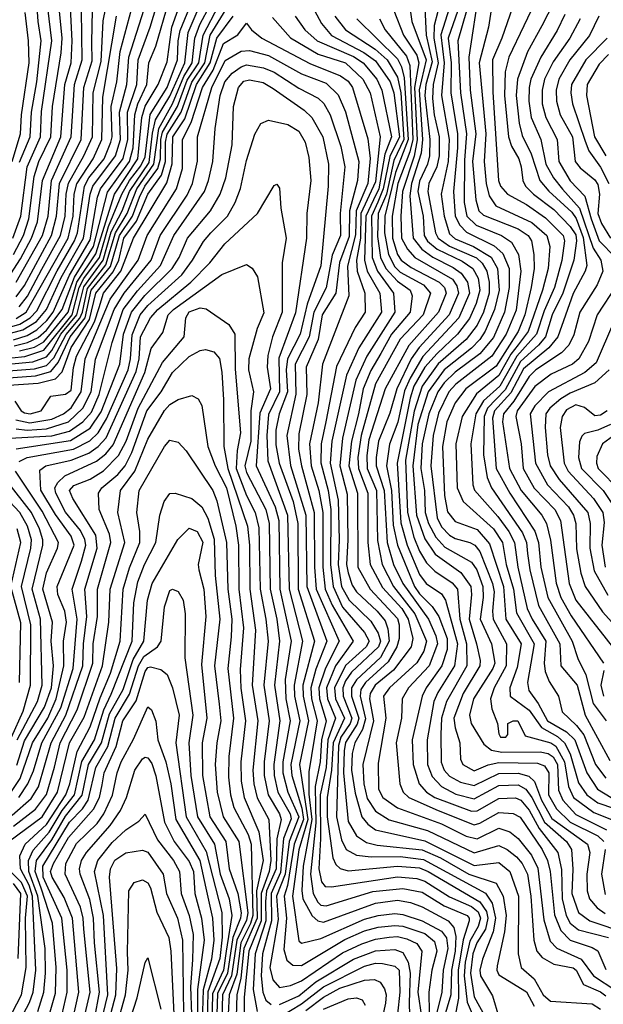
# Model space of a CAD drawing. Extents: x 501367 to 657802, y 482273 to 547541.
# Tile 551 of 656: x 589238 to 591365, y 530301 to 533892. Entities that reach past the tile are written whole.
import ezdxf

# ---------------------------------------------------------------- set-up
doc = ezdxf.new("R2010")
doc.units = 0

msp = doc.modelspace()

# ---------------------------------------------------------------- linework, layer by layer
at = {"layer": '0CON20XD'}
for points in [[(589217.6, 532702.4), (589265.4, 532714.6), (589305, 532732.8), (589335, 532759.2), (589392.6, 532835), (589436.8, 532953.2), (589506.5, 533065), (589557.3, 533262.7), (589638.1, 533375), (589650.7, 533425), (589657.4, 533545), (589668.5, 533585), (589701.1, 533655), (589708.7, 533735), (589733.9, 533795), (589876.2, 534285)], [(589145, 532733.2), (589249.5, 532760.5), (589298.7, 532791.3), (589335.7, 532835), (589388.5, 532951.5), (589470.7, 533095), (589494.2, 533255), (589504.6, 533285), (589586.3, 533395), (589604.6, 533455), (589601.2, 533555), (589628.7, 533655), (589635.1, 533755), (589794.7, 534255)], [(589215, 532724.4), (589265, 532740.4), (589299.8, 532760.2), (589336.6, 532795), (589359.7, 532825), (589419.5, 532960.5), (589495, 533088.9), (589521.6, 533245), (589531.7, 533275), (589615.1, 533385.1), (589631.5, 533455), (589631, 533555), (589664.7, 533655), (589669.5, 533745), (589713.5, 533865), (589831.3, 534255)], [(589065, 532623.2), (589285.8, 532644.2), (589335, 532662.1), (589354.8, 532685.2), (589388.1, 532745), (589446.1, 532815), (589471.9, 532918.1), (589542.4, 533015), (589571.4, 533118.6), (589610.6, 533195), (589638, 533265), (589709.4, 533370.6), (589721.5, 533478.5), (589733.3, 533526.7), (589785, 533612.5), (589840.1, 533735), (589852, 533845), (589928.4, 534025)], [(589065, 532644.5), (589255.9, 532664.1), (589325, 532686.1), (589428.4, 532815), (589454.5, 532915), (589471.6, 532948.4), (589528.5, 533025), (589561.8, 533138.2), (589609.9, 533255), (589637.6, 533305), (589678.7, 533358.7), (589695, 533391.8), (589713.6, 533546.4), (589775, 533645.1), (589813.4, 533745), (589815.2, 533815), (589822.9, 533852.9), (589893.5, 534025)], [(589236.4, 532683.6), (589292.1, 532697.9), (589325, 532716.8), (589414, 532825), (589446.3, 532935), (589515, 533038), (589583.4, 533255), (589668.7, 533385), (589683.4, 533535), (589695, 533576.2), (589742, 533655), (589775, 533738.2), (589791.9, 533865), (589849.6, 534025)], [(590789.4, 534025), (590748.7, 533871.3), (590747.4, 533825), (590763.2, 533735), (590745.2, 533655), (590743.1, 533605), (590748.9, 533545), (590766.9, 533465), (590766.9, 533395), (590758.4, 533355), (590729.9, 533295), (590726, 533265), (590754.2, 533115), (590763.7, 533095), (590805, 533066), (590903.5, 533023.5), (590924.1, 533004.1), (590940.9, 532975), (590949.1, 532935), (590948.8, 532895), (590928.3, 532825), (590905, 532778.1), (590865.1, 532724.9), (590763.7, 532636.3), (590704.6, 532555.4), (590675.6, 532464.4), (590644.3, 532285.7), (590652, 532095), (590674.9, 532004.9), (590695, 531953.5), (590720.7, 531910.7), (590750.9, 531880.9), (590815, 531838.6), (590833.8, 531815), (590842.5, 531705), (590866.5, 531615), (590867.9, 531535), (590793.3, 531405), (590776.1, 531345), (590773.5, 531285), (590773.8, 531183.8), (590785.5, 531155), (590805, 531132.7), (590845, 531111), (590895, 531098.3), (590985, 531143), (591055, 531143.6), (591093.4, 531133.4), (591115, 531113.4), (591140.4, 531045), (591178.4, 530978.4), (591307.5, 530885), (591316.2, 530855), (591306, 530775), (591306.1, 530715), (591315.5, 530685.5), (591343.1, 530653.1), (591371.7, 530631.7)], [(591064.8, 534025), (590995.7, 533825), (590961.3, 533745), (590962.8, 533627.2), (590983.7, 533305), (590991, 533285), (591015.8, 533255), (591085, 533218.4), (591155, 533169.3), (591219.1, 533105), (591224.6, 533085), (591214, 533014), (591187.7, 532915), (591149.4, 532830.6), (591122, 532745), (591050.3, 532665), (590987.8, 532555), (590928.6, 532501.4), (590901.2, 532455), (590882.2, 532345), (590890, 532195), (590896, 532176), (590980.4, 532080.4), (591021.2, 532025), (591041.6, 531985), (591053.7, 531895), (591088.2, 531745), (591105.6, 531705), (591156.2, 531625), (591149.7, 531545), (591153, 531515), (591167.6, 531477.6), (591202, 531425), (591215, 531368.1), (591268, 531318), (591294.1, 531284.1), (591337.2, 531175), (591375, 531125.2)], [(590912.7, 534005), (590874.9, 533754.9), (590880.5, 533635), (590900.9, 533475), (590889.1, 533375), (590900.6, 533235), (590911.2, 533195), (590928.4, 533178.4), (591055, 533128.6), (591091.3, 533105), (591103.5, 533085), (591112.6, 533035), (591113.3, 532985), (591102.7, 532915), (591079.5, 532815), (591054.8, 532754.8), (590975, 532628.5), (590864.6, 532545), (590825, 532494), (590795.1, 532425), (590778.9, 532335), (590786.6, 532156.6), (590797, 532097), (590825, 532061.6), (590905, 532032.4), (590950.1, 531980.1), (591002.1, 531825), (591010.5, 531705), (591066.6, 531615), (591051.1, 531528.9), (591024.3, 531455), (591026, 531425), (591095, 531373.3), (591140, 531310), (591197.9, 531277.9), (591224.1, 531254.1), (591244.6, 531214.6), (591275, 531109.2), (591305.1, 531065), (591345, 531035.1), (591463.8, 530995)], [(590969.9, 534015), (590947.3, 533865), (590912.8, 533735), (590936.9, 533475), (590930.7, 533375), (590938.7, 533295), (590949.8, 533249.8), (590973.6, 533213.6), (591105, 533152.1), (591159.2, 533105), (591170, 533065), (591164.2, 532985), (591143.2, 532905), (591091.6, 532755), (591055, 532705.9), (591028.3, 532671.7), (590985, 532594.7), (590903.1, 532526.9), (590850.8, 532445), (590827.3, 532345), (590832.1, 532185), (590855.1, 532135.1), (590965, 532034.5), (590998.1, 531985), (591011.9, 531905), (591038.6, 531815), (591049.1, 531729.1), (591113.3, 531615), (591088.8, 531475), (591093.7, 531445), (591127.9, 531397.9), (591161.9, 531335), (591231, 531295), (591261.7, 531265), (591305.3, 531145), (591344.8, 531085), (591394.7, 531055)], [(591130.9, 533985), (591020.9, 533755), (591007.9, 533702.1), (591005.7, 533615), (591019.9, 533465), (591031.2, 533431.2), (591057.3, 533385), (591065.4, 533355), (591071.5, 533305), (591082.1, 533285), (591111.3, 533255), (591185, 533199.1), (591245, 533138.2), (591265, 533107.3), (591268.3, 533085), (591258.3, 533015), (591217.9, 532895), (591178.7, 532815), (591154.2, 532735.8), (591129.6, 532705), (591063.5, 532645), (591007.9, 532542.1), (590943.7, 532475), (590930.8, 532445), (590928.6, 532305), (590941.8, 532221.8), (590957.7, 532185), (591070.7, 532020.7), (591085.1, 531985.1), (591089.4, 531945), (591097, 531885), (591129.7, 531755), (591206.7, 531615), (591211, 531535), (591270.1, 531465), (591299.5, 531355), (591389.7, 531189.7)], [(589237.3, 533372.7), (589275.6, 533465), (589280.2, 533555), (589300.1, 533665), (589315.7, 533815), (589305.1, 533885), (589299.6, 533955)], [(591185, 533954.6), (591141.1, 533868.9), (591089.6, 533775), (591052.7, 533675), (591047.9, 533615), (591058.1, 533515), (591069.6, 533469.6), (591102.2, 533402.2), (591134.6, 533305), (591166.8, 533266.8), (591250.2, 533190.2), (591266.6, 533166.6), (591292.5, 533097.5), (591304.9, 532995.1), (591299.7, 532975), (591255, 532893.2), (591200, 532735), (591166.8, 532695), (591075, 532618.1), (591028.9, 532531.1), (590969.2, 532465), (590961.2, 532438.8), (590975.1, 532255), (591024.5, 532164.5), (591116.1, 532026.1), (591129.4, 531985), (591137.6, 531895), (591163.2, 531785), (591252.4, 531625), (591272.1, 531562.1), (591302.3, 531502.3), (591328.1, 531398.1), (591375.6, 531335)], [(589055, 532549.3), (589304.3, 532565.7), (589368, 532582), (589392.2, 532607.8), (589425, 532696), (589491.6, 532798.4), (589515.4, 532895), (589578.3, 532971.7), (589598.9, 533015), (589617.5, 533095), (589663.5, 533156.5), (589704.3, 533255), (589755, 533325), (589769, 533375), (589768.8, 533445), (589775, 533474.4), (589825.8, 533554.2), (589865, 533664.1), (589912, 533735), (589932.5, 533835), (589990, 533930)], [(589065, 532576), (589295, 532592.7), (589351, 532609), (589378.1, 532641.9), (589422, 532735), (589475.8, 532804.2), (589498.7, 532905), (589568.1, 532991.9), (589600.9, 533105), (589648.4, 533175), (589674.7, 533245), (589694.3, 533285), (589741.3, 533348.7), (589751.2, 533385), (589752.1, 533455), (589758.8, 533481.2), (589812.7, 533575), (589848.7, 533671.3), (589890.3, 533735), (589906, 533835), (589964.1, 533945)], [(589085, 532602.4), (589291.5, 532618.5), (589335, 532630.5), (589361.6, 532658.4), (589406.6, 532743.4), (589456.9, 532803.1), (589467, 532825), (589485, 532912), (589551.9, 532998.1), (589586.9, 533115), (589629.7, 533185), (589665.2, 533275), (589727.2, 533365), (589744.6, 533495.4), (589795, 533585.6), (589835.4, 533684.6), (589866.7, 533735), (589875.6, 533825), (589893.9, 533873.9), (589931.7, 533945)], [(589145, 532755.1), (589238.2, 532781.8), (589276, 532804), (589300.1, 532829.9), (589373.9, 532976.1), (589437.9, 533085), (589448.8, 533115), (589473.7, 533285), (589490.1, 533315), (589545.1, 533385), (589570, 533445), (589574.7, 533465), (589571.4, 533575), (589592.2, 533665), (589604.3, 533775.7), (589646.1, 533933.9)], [(589205.2, 532964.8), (589240.4, 533019.6), (589281.1, 533095), (589302.5, 533155), (589320.1, 533305), (589387.4, 533465), (589402.3, 533655), (589425, 533734.7), (589428.3, 533815), (589422.5, 533935)], [(589210.1, 533375), (589241, 533475), (589243.5, 533545), (589272.1, 533735), (589270.2, 533815), (589257.7, 533917.7)], [(589212.9, 533095), (589241.8, 533175), (589264.7, 533355.3), (589312.8, 533465), (589317.3, 533557.3), (589355.3, 533815), (589340.5, 533935)], [(589214.5, 533035.5), (589250.8, 533105), (589270.6, 533165), (589290.4, 533319.6), (589307.9, 533375), (589350.5, 533465), (589357.5, 533575), (589388.8, 533771.2), (589391.8, 533825), (589382, 533935)], [(589225, 532934.6), (589320.3, 533105), (589341, 533175), (589353.3, 533305), (589425.7, 533465), (589437.3, 533655), (589464.9, 533745.1), (589462.5, 533925)], [(589225, 532880.8), (589255, 532923), (589354.1, 533105), (589372.3, 533175), (589382.7, 533295), (589462.2, 533455), (589471.2, 533645), (589501.4, 533741.4), (589500.6, 533809.4), (589503, 533925)], [(589235.9, 532844.1), (589266, 532884), (589318.4, 532981.6), (589386.8, 533105), (589403.1, 533175), (589406.5, 533255), (589415.6, 533295.6), (589471.5, 533395), (589502.9, 533465), (589504.9, 533625.1), (589535, 533738.9), (589541.9, 533888.1), (589551.4, 533935)], [(590313, 533925), (590337.6, 533877.6), (590374.7, 533834.7), (590492.8, 533772.8), (590535, 533742.4), (590587.8, 533665), (590601.2, 533625), (590622.5, 533465), (590587.2, 533392.8), (590563.4, 533275), (590543.7, 533226.3), (590519.9, 533175), (590523.2, 533025), (590542.1, 532975), (590600.5, 532895), (590605.6, 532825), (590503.4, 532665), (590462.9, 532577.1), (590415.1, 532365.1), (590404.4, 532265), (590431.2, 532161.2), (590434.1, 531995), (590429, 531905), (590434.6, 531874.6), (590449.8, 531829.8), (590465, 531805.5), (590541, 531735), (590570, 531700), (590580.1, 531670.1), (590585.1, 531624.9), (590553.7, 531566.3), (590465.5, 531484.5), (590447.8, 531455), (590447.3, 531425), (590473.9, 531345), (590467.9, 531322.1), (590425, 531255.2), (590420.3, 531225), (590417.9, 531145), (590435, 530967.7), (590465, 530915.7), (590501.6, 530891.6), (590540.7, 530880.7), (590705, 530864.7), (590772.4, 530835), (590875.2, 530775), (590975, 530742.4), (591000.9, 530695), (591011.1, 530625), (591005.6, 530565), (590978.4, 530441.6), (590977, 530425), (590985, 530408.9), (591085, 530346.3), (591113.6, 530293.6)], [(590602, 533925), (590637, 533835), (590685, 533762.3), (590693.3, 533735), (590676.7, 533645), (590686.6, 533453.4), (590676.4, 533393.6), (590632.8, 533265), (590627.2, 533175), (590629.9, 533095), (590651.3, 533055), (590678.4, 533025), (590815.4, 532945), (590831.3, 532921.3), (590836.9, 532895), (590803.8, 532815), (590694.1, 532695.9), (590665.5, 532654.5), (590612.4, 532545), (590587, 532457), (590545.7, 532355), (590537.2, 532295), (590537.6, 532265), (590566.5, 532175), (590577.7, 531985), (590600.8, 531905), (590635.1, 531835), (590728.6, 531705), (590754.9, 531644.9), (590761.3, 531615), (590730.7, 531535), (590654.8, 531455), (590632.4, 531415), (590629.4, 531345), (590610.1, 531255), (590624, 531105), (590635.7, 531075), (590655.8, 531055), (590762.8, 531007.2), (590895, 530955.9), (590915, 530961.2), (590985, 531001), (591036.4, 530996.4), (591062.9, 530982.9), (591142.1, 530865), (591162.3, 530825), (591172.3, 530785), (591187.3, 530627.3), (591210.1, 530570.1), (591245, 530534.6), (591325, 530508.3), (591345.7, 530495.7), (591375, 530428.2)], [(590659.3, 533945), (590667.7, 533885), (590719.2, 533745), (590693.7, 533636.3), (590705.8, 533455), (590701.7, 533405), (590666, 533295), (590660, 533250), (590672.7, 533095), (590703.2, 533055), (590744.3, 533025.7), (590818.5, 532988.5), (590847.5, 532967.5), (590870.5, 532935), (590877.1, 532895), (590838.2, 532805), (590707, 532663), (590660.9, 532585), (590641.2, 532538.8), (590615.8, 532424.2), (590586.3, 532343.7), (590575.5, 532265), (590593.3, 532175), (590598.8, 532048.8), (590614.9, 531974.9), (590676.6, 531825), (590695, 531798.4), (590742, 531752), (590765.4, 531715.4), (590796, 531635), (590795.7, 531595), (590777, 531535), (590719.6, 531455), (590704.8, 531425), (590668.5, 531265), (590672.2, 531175), (590694.5, 531105), (590720.4, 531075), (590751.6, 531055), (590885, 531005.6), (590905, 531006), (590985, 531051.6), (591045, 531054), (591065, 531045.8), (591095, 531008.5), (591131.5, 530941.5), (591199.7, 530855), (591212.6, 530792.6), (591215.5, 530685), (591229.7, 530625), (591245, 530596.2), (591275, 530572.3), (591385, 530545.1)], [(590715.1, 533935), (590719.6, 533835), (590741.9, 533738.1), (590718.2, 533655), (590714.3, 533615), (590733.2, 533455), (590731.2, 533395), (590724.4, 533365), (590695, 533302.9), (590688.7, 533265), (590708.7, 533175), (590712.4, 533105), (590724.7, 533084.7), (590759.6, 533055), (590851.4, 533011.4), (590889.9, 532985), (590909.3, 532949.3), (590915.6, 532905), (590902.5, 532857.4), (590877.5, 532802.5), (590834.2, 532745), (590759.3, 532675), (590715, 532624.4), (590675.2, 532555), (590661.3, 532511.3), (590613.8, 532275), (590627.3, 532057.3), (590650, 531975), (590695, 531868.4), (590719.2, 531835), (590775, 531798.4), (590790.6, 531775), (590833.4, 531615), (590823.1, 531535), (590761.6, 531438.4), (590747.8, 531405), (590723.7, 531265), (590724.4, 531175), (590741.2, 531131.2), (590775.4, 531095.4), (590827.6, 531067.6), (590895, 531050.7), (590985, 531099.2), (591055, 531100.9), (591083, 531085), (591105, 531054.8), (591151.3, 530965), (591231, 530895), (591249, 530865), (591254.2, 530794.2), (591250.2, 530705), (591275.4, 530635.4), (591316.9, 530605), (591450.2, 530560.2)], [(590835.4, 533925), (590800.4, 533825), (590811.1, 533735), (590809.6, 533625), (590834.1, 533475), (590833.7, 533425), (590819.7, 533265), (590824.9, 533174.9), (590842.3, 533142.3), (590866.4, 533116.4), (590967.7, 533067.7), (590999.7, 533039.7), (591022.4, 532985), (591022.7, 532915), (591005.1, 532824.9), (590965, 532733.1), (590915, 532673.7), (590825, 532606.5), (590785, 532567.3), (590762, 532535), (590729.5, 532455), (590705.2, 532345), (590700.7, 532255), (590713.3, 532175), (590716.2, 532095), (590727.8, 532055), (590755.1, 532005.1), (590787.6, 531967.6), (590885, 531913.7), (590903.9, 531885), (590926.1, 531825), (590927.2, 531785), (590916.1, 531705), (590957.4, 531615), (590969.5, 531545), (590962.6, 531525), (590892.6, 531415), (590878, 531355), (590883.9, 531325), (590929.6, 531249.6), (590957.6, 531227.6), (590995, 531220.5), (591135, 531222), (591165, 531215.3), (591183.1, 531203.1), (591198.2, 531175), (591202.3, 531082.3), (591218.1, 531045), (591265, 530993.7), (591377.3, 530937.3)], [(590866.1, 533923.9), (590834.7, 533815), (590845.2, 533625.2), (590867.1, 533475), (590859.4, 533379.4), (590858.7, 533225), (590867.7, 533175), (590902.4, 533142.4), (590994.6, 533104.6), (591030.4, 533080.4), (591056, 533036), (591064.7, 532975), (591047.5, 532832.5), (591011.6, 532745), (590959.3, 532665), (590827.8, 532562.2), (590802.4, 532535), (590765, 532456.8), (590745.1, 532374.9), (590736.9, 532265), (590759.2, 532075), (590775, 532042.8), (590805, 532011.8), (590825, 532000.3), (590879.2, 531985), (590897.1, 531975), (590915, 531952.3), (590961.8, 531835), (590968, 531805), (590961.1, 531735), (590964, 531705), (591013, 531615), (591011.6, 531535), (590967, 531455), (590953.9, 531415), (590958.6, 531378.6), (590979.4, 531325), (590985, 531287.5), (590991.2, 531275), (591010, 531275), (591017.5, 531285), (591017.5, 531325), (591036.7, 531335), (591053.3, 531335), (591080.4, 531280.4), (591174.7, 531255), (591191.9, 531241.9), (591223.6, 531185), (591238.4, 531095), (591256.7, 531055), (591330.5, 531000.5), (591420, 530965)], [(590805, 533936), (590772.8, 533837.2), (590785.6, 533735), (590775.9, 533615), (590802.9, 533455), (590799.7, 533375), (590773.9, 533255), (590785.1, 533175), (590805, 533110.7), (590825, 533092.3), (590891.7, 533065)], [(589220.2, 532500.2), (589242.5, 532465), (589255, 532457.7), (589276, 532455), (589316.4, 532465), (589350.8, 532519.2), (589405, 532525.9), (589425, 532540.3), (589433.6, 532623.6), (589444.7, 532665), (589509.8, 532790.2), (589527.3, 532842.7), (589542.8, 532895), (589606.4, 532975), (589653, 533095), (589773.6, 533296.4), (589793.4, 533366.6), (589796.1, 533465), (589839.4, 533530.6), (589882.6, 533655), (589932.6, 533735), (589956.4, 533825), (590015.6, 533904.4)], [(589223.1, 532433.1), (589275, 532422.1), (589354.9, 532434.9), (589397.5, 532455), (589425, 532476.7), (589461.8, 532535), (589476.3, 532655), (589567.2, 532872.8), (589669.8, 533015), (589702, 533105), (589809.3, 533275), (589831.1, 533348.9), (589830.6, 533455), (589862.9, 533517), (589903.8, 533645), (589942.7, 533707.3), (589980.7, 533805), (590032.8, 533837.2), (590065, 533878.8), (590082.9, 533855), (590120, 533825), (590295, 533732.6), (590407.7, 533687.7), (590435, 533667.2), (590451.1, 533645), (590507.3, 533457.3), (590515.6, 533385.6), (590506.7, 533295), (590464.2, 533195), (590462.3, 533107.7), (590432.5, 532992.5), (590437.8, 532885), (590341.5, 532635), (590326, 532495), (590294.5, 532345), (590300.3, 532265), (590328.4, 532175), (590343.1, 532095), (590343.2, 531895), (590351.5, 531815), (590376.3, 531756.3), (590454, 531625), (590389.2, 531535), (590356.5, 531455), (590359.4, 531415), (590388.5, 531345), (590360.7, 531265), (590355, 531165), (590332.8, 531065), (590334.9, 530904.9), (590328.1, 530795), (590337.5, 530747.5), (590350.9, 530730.9), (590375, 530729.4), (590615, 530766.3), (590685, 530759.9), (590715, 530749.5), (590805, 530693), (590885, 530657.7), (590908.7, 530638.7), (590917.9, 530615), (590908.9, 530585), (590878.5, 530531.5), (590862, 530455), (590858, 530405), (590868.7, 530308.7), (590925, 530178.9)], [(589225, 532801.5), (589261.3, 532825), (589414.2, 533095), (589432, 533175), (589436.5, 533255), (589446.2, 533293.8), (589505.9, 533385), (589537.1, 533455), (589540.9, 533609.1), (589590.9, 533905)], [(590159.5, 533899.5), (590225, 533825.2), (590326.3, 533766.3), (590425, 533734.4), (590489, 533675), (590515.4, 533625), (590551.4, 533465), (590535, 533301.1), (590481.9, 533185), (590480.5, 533095), (590465.1, 533014.9), (590467.6, 532975), (590496.3, 532895), (590496.7, 532825), (590460.9, 532769.1), (590392.8, 532627.2), (590353.3, 532425), (590336.5, 532345), (590335.4, 532275.4), (590362.3, 532175), (590371.9, 532105), (590370.8, 531905), (590379.9, 531825), (590415, 531749.3), (590495, 531657), (590511.4, 531625), (590500.7, 531605), (590425, 531536.4), (590385.5, 531455), (590389.6, 531415), (590421.3, 531345), (590380.3, 531255), (590374.8, 531155), (590358.8, 531055), (590358.6, 530985), (590379.7, 530835), (590390.6, 530810.6), (590405.7, 530795.7), (590435, 530788), (590615, 530804.7), (590695, 530798.1), (590726.6, 530785), (590915.2, 530675.2), (590939.1, 530639.1), (590944.9, 530615), (590935.6, 530575), (590904.3, 530525), (590890.3, 530485), (590881.5, 530415), (590895, 530327.8), (590952.9, 530222.9)], [(590242.4, 533905), (590277.6, 533855), (590322.3, 533815), (590455, 533757.8), (590489.4, 533735), (590539.7, 533675), (590558.5, 533635), (590592.8, 533465), (590568.4, 533401.6), (590546.9, 533275), (590527, 533235), (590499.6, 533175), (590494.5, 533015), (590504.7, 532974.7), (590551.2, 532895), (590557, 532825), (590474.7, 532694.7), (590428.7, 532595), (590375.5, 532355), (590370, 532275), (590399.3, 532139.3), (590402.9, 531995), (590398.5, 531905), (590410.7, 531825), (590438.7, 531775), (590518.2, 531698.2), (590545.1, 531655), (590552.7, 531625), (590545.4, 531605), (590447.9, 531512.1), (590425, 531480.1), (590415.4, 531455), (590416.5, 531425), (590448.9, 531345), (590442.4, 531325), (590408.8, 531275), (590399.9, 531245), (590392.5, 530985), (590410.5, 530900.5), (590428, 530865), (590465, 530844.3), (590518.5, 530838.5), (590625, 530839.4), (590709.3, 530829.3), (590935.8, 530705.8), (590960.1, 530670.1), (590972.8, 530615), (590963.9, 530565), (590924.6, 530465), (590914.9, 530425.1), (590918.1, 530405), (590961.7, 530331.7), (590985, 530254.3)], [(590386.5, 533905), (590425, 533854.5), (590534, 533784), (590576.8, 533745), (590615, 533682.8), (590627.5, 533625), (590638.4, 533455), (590601.9, 533378.1), (590574.6, 533255.4), (590544.8, 533184.8), (590541.7, 533101.7), (590553.7, 533025), (590572.2, 532985), (590615, 532938), (590661, 532905), (590669, 532885), (590661.4, 532825), (590592.8, 532745), (590554, 532675), (590517.5, 532612.4), (590489.5, 532545), (590473.4, 532455), (590446.9, 532355), (590437.8, 532265), (590468.9, 532165), (590470.8, 531895), (590515.7, 531815), (590615, 531708.3), (590621.6, 531685), (590621.2, 531635), (590612.6, 531605), (590580.6, 531549.4), (590498.2, 531475), (590481.4, 531448.6), (590478.6, 531425), (590498.1, 531341.9), (590487, 531303), (590459.1, 531255), (590449.9, 531215), (590447.5, 531155), (590461.3, 531071.3), (590484.8, 530985), (590507.5, 530957.5), (590535, 530937.7), (590715, 530897), (590895, 530807.1), (590985, 530817.8), (591025, 530785.2), (591056.6, 530695), (591054.8, 530485), (591065.8, 530435), (591113.8, 530393.8), (591146.1, 530335), (591172.8, 530312.8), (591325, 530302.3), (591355, 530282.8)], [(590467.1, 533895), (590615, 533748.9), (590630.2, 533720.2), (590639.4, 533679.4), (590654.3, 533455), (590608.1, 533335), (590568.5, 533175), (590567.7, 533115), (590582.4, 533035), (590605, 532990.8), (590625, 532970.9), (590709.5, 532925), (590735.5, 532895), (590709.1, 532815), (590625, 532727.2), (590535, 532563.4), (590482.4, 532375), (590470.9, 532295), (590472.3, 532255), (590507.2, 532165), (590507.3, 531985), (590515.6, 531905), (590560.7, 531820.7), (590630.6, 531745), (590654.1, 531705.9), (590671, 531635), (590664.9, 531605.1), (590600.1, 531519.9), (590533.7, 531465), (590515.5, 531435), (590513.2, 531415), (590527.1, 531335), (590488.4, 531175), (590492.7, 531105), (590505, 531051.6), (590535, 531005.2), (590584.1, 530974.1), (590724.7, 530935), (590895, 530853.9), (590985, 530880.5), (591015, 530865.8), (591049, 530839), (591070.1, 530815), (591089.5, 530775), (591101.4, 530695), (591111.8, 530535), (591123.4, 530495), (591142.1, 530472.1), (591185, 530447.4), (591255, 530433.9), (591266.8, 530425), (591292.7, 530372.7), (591355, 530346.4), (591375, 530331.5)], [(590549.2, 533895), (590570, 533855), (590648.3, 533758.3), (590660.1, 533725), (590670.4, 533455), (590659.8, 533410.2), (590616.4, 533295), (590596.2, 533175), (590597.4, 533095), (590615, 533036.1), (590628.4, 533015), (590665, 532988.6), (590766.6, 532935), (590786.2, 532915), (590792.7, 532895), (590764.6, 532825), (590656.2, 532703.8), (590570, 532545), (590511, 532359), (590502.9, 532302.9), (590505, 532255.4), (590538.8, 532175), (590542.7, 531992.7), (590558.6, 531905), (590601.1, 531825), (590678.5, 531725), (590720.3, 531625), (590710.6, 531589.4), (590685, 531546.8), (590585.5, 531455), (590564.1, 531425), (590573.1, 531345), (590545, 531180), (590546.3, 531085), (590561.6, 531055), (590615, 531017.6), (590775, 530958.6), (590865, 530913.6), (590905, 530904.1), (590985, 530943.2), (591025, 530929.4), (591055, 530905.2), (591104.1, 530845), (591127, 530797), (591148.5, 530608.5), (591171.3, 530531.3), (591196.2, 530506.2), (591285.2, 530465.2), (591330.1, 530405), (591411.6, 530351.5)], [(591225, 533910.7), (591197.3, 533852.7), (591137.3, 533755), (591101.7, 533675), (591094.6, 533645), (591094.4, 533595), (591102.6, 533535), (591137.6, 533455), (591156.2, 533365), (591183.5, 533315), (591216.2, 533273.8), (591278.4, 533205), (591329.1, 533059.1), (591356.9, 533015), (591364.1, 532975), (591343, 532925), (591280, 532825), (591257.7, 532742.3), (591239.7, 532705), (591212.8, 532677.2), (591119.8, 532615), (591095, 532591.1), (591039.1, 532500.9), (591001.6, 532455), (590997.7, 532425), (591023.6, 532255), (591066.4, 532175), (591141.3, 532085), (591158.3, 532055), (591173.1, 531993.1), (591193.7, 531836.3), (591210.7, 531785), (591247.7, 531717.7), (591365.6, 531545)], [(591280.6, 533895), (591243.9, 533825), (591182.2, 533737.8), (591151.6, 533675), (591142, 533635), (591143.1, 533585), (591156.2, 533535), (591197.6, 533455), (591203, 533375), (591244.5, 533304.5), (591297.7, 533247.7), (591321, 533165), (591350.7, 533085), (591409.8, 533025)], [(591349, 533905), (591315, 533834.2), (591244, 533745), (591203.8, 533675), (591193.5, 533635), (591195.1, 533595.1), (591207.8, 533545), (591252.8, 533465), (591262.7, 533375), (591281.4, 533351.4), (591335, 533307.7), (591345, 533290.4), (591351.4, 533255), (591345.9, 533185), (591359, 533149), (591391.6, 533095)], [(591379, 533825), (591301.4, 533745), (591250, 533655), (591247.6, 533625), (591253.7, 533585), (591299.1, 533449.1), (591313.3, 533413.3), (591355, 533354.1), (591385.4, 533295)], [(589225, 532399.7), (589265, 532395.4), (589335, 532399.2), (589415.3, 532424.7), (589467.5, 532475), (589498.4, 532535), (589514, 532654), (589581.6, 532835), (589618.5, 532895), (589716.8, 533015), (589750.2, 533105), (589847.7, 533252.3), (589868, 533295), (589885.4, 533375.4), (589885.7, 533465), (589938.4, 533645), (589986.5, 533743.5), (590045, 533776.9), (590075, 533780), (590145, 533761.4), (590265, 533694.9), (590355, 533660.1), (590398.3, 533618.3), (590425.5, 533555.5), (590474.6, 533375), (590469.6, 533305), (590440.3, 533195), (590439.2, 533100.8), (590403.3, 533006.7), (590390.8, 532895), (590339.9, 532815), (590325.5, 532725), (590282.2, 532625), (590284.2, 532525), (590255, 532381.4), (590254.3, 532325), (590264.5, 532265), (590311.7, 532095), (590312.8, 531895), (590319, 531815), (590402.3, 531625), (590352.8, 531527.2), (590327.8, 531455), (590330.1, 531415), (590354.4, 531335), (590337.5, 531265), (590332.6, 531185), (590314.3, 531095.7), (590315.5, 531025), (590317.8, 530962.2), (590298, 530775), (590308, 530705), (590325, 530672.8), (590335, 530662.7), (590355, 530659.9), (590525, 530712.6), (590635, 530723.4), (590705, 530709.9), (590785, 530660.1), (590869.2, 530625), (590876.9, 530615), (590875.8, 530605), (590854, 530536), (590836.1, 530425), (590837.1, 530322.9), (590816.6, 530215)], [(591384.8, 533765), (591350.3, 533729.7), (591306.3, 533655), (591304.6, 533615), (591333.1, 533465), (591374.8, 533394.8)], [(589156.6, 532363.4), (589355, 532374.3), (589418.8, 532391.2), (589468.2, 532425), (589499.8, 532460.2), (589527.9, 532525), (589574.9, 532715.1), (589614.7, 532835.3), (589666.8, 532903.2), (589750.6, 532995), (589800, 533105), (589911, 533265), (589926.3, 533305), (589941.4, 533375), (589950.7, 533495), (589968.9, 533615), (589985.3, 533664.7), (590012.8, 533697.2), (590045, 533720.4), (590065, 533727.2), (590126.1, 533716.1), (590165, 533700.1), (590255, 533642.3), (590325.9, 533605.9), (590346, 533586), (590369.3, 533545), (590408.9, 533428.9), (590422.6, 533355), (590406.5, 533185), (590407.6, 533105), (590377, 533033), (590355.5, 532914.5), (590309.6, 532825), (590292.4, 532735), (590241.7, 532635), (590244.2, 532525.8), (590211.6, 532375), (590225.4, 532265.4), (590281, 532085), (590284.4, 531824.4), (590357.6, 531625), (590317.2, 531522.8), (590299.1, 531455), (590302, 531415), (590322.2, 531335), (590291.3, 531148.7), (590292.3, 531067.7), (590303.3, 530975), (590271, 530805), (590265.7, 530715.7), (590269.9, 530685), (590304.1, 530624.1), (590325, 530605.8), (590345, 530600.9), (590535, 530670.1), (590615, 530680.1), (590661.9, 530671.9), (590705, 530656.9), (590800.2, 530605), (590820.6, 530580.6), (590827.8, 530547.8), (590825.5, 530495), (590812, 530425), (590809.5, 530335), (590783, 530245)], [(589225, 532327.1), (589422.3, 532357.7), (589495, 532402.6), (589535, 532461.7), (589602.8, 532635), (589616.4, 532745), (589645.1, 532824.9), (589694, 532886), (589793.6, 532985), (589818.8, 533025), (589849.6, 533095), (589933, 533195), (589968.1, 533255), (589989.5, 533315), (590012.1, 533435), (590016.7, 533575), (590035.8, 533645), (590055, 533668.1), (590075, 533672.7), (590125, 533662.8), (590161.4, 533641.4), (590275, 533562.1), (590303, 533535), (590342.3, 533465), (590363.7, 533365), (590362, 533285), (590335, 532994.4), (590285.8, 532854.3), (590260, 532745), (590213.7, 532655), (590208.9, 532615), (590214.3, 532535), (590184.1, 532455), (590171.9, 532395), (590171.8, 532341.8), (590184.1, 532275), (590234.3, 532134.3), (590251.5, 532055), (590253.3, 531815), (590312.9, 531625), (590270.2, 531465), (590271.5, 531425), (590290.8, 531335), (590258, 531175), (590288.2, 530975), (590255.6, 530864.4), (590232.7, 530695), (590255, 530532.3), (590265, 530523.7), (590335, 530540.7), (590495, 530611.8), (590545, 530625.3), (590605, 530631.5), (590635, 530628.5), (590705, 530605.3), (590775, 530567.2), (590793.5, 530543.5), (590799, 530505), (590781.6, 530425), (590776.3, 530345), (590759.1, 530270.9)], [(589235, 532280.6), (589265, 532294.9), (589434, 532326), (589493.5, 532356.5), (589523.8, 532385), (589554.4, 532435.6), (589632.5, 532615), (589641.7, 532655), (589647.8, 532742.2), (589677.2, 532815), (589705, 532849.9), (589828.3, 532961.7), (589868.2, 533015), (589907.4, 533082.6), (589934.8, 533115), (589994.8, 533175), (590022.6, 533225), (590043.2, 533276.8), (590065, 533378.6), (590095.2, 533474.8), (590116.9, 533513.1), (590145, 533525.3), (590215, 533510.2), (590255, 533485.3), (590278.8, 533445), (590291.3, 533388.7), (590299.5, 533305), (590284.5, 533185), (590283.6, 533095), (590242.9, 532822.9), (590182.5, 532657.5), (590185.2, 532535), (590145, 532451.8), (590138.1, 532375), (590142.4, 532282.4), (590214, 532085), (590219.7, 531815), (590269.2, 531625), (590237.8, 531465), (590239.9, 531425), (590259.3, 531335), (590225.9, 531175), (590229.4, 531135), (590266.3, 531016.3), (590272.9, 530975), (590238.8, 530885), (590213.7, 530733.7), (590201.8, 530695), (590210.3, 530615), (590200.9, 530500.9), (590211.4, 530461.4), (590233.2, 530443.2), (590265, 530442.2), (590422.9, 530537.1), (590495, 530568.7), (590545, 530582.4), (590605, 530588.8), (590635, 530585.7), (590715, 530558.6), (590749.8, 530529.8), (590758.5, 530495), (590739.9, 530425), (590729.4, 530345), (590731.6, 530195)], [(589193.3, 531055), (589239.3, 531125), (589283.9, 531255), (589340.3, 531345), (589371.1, 531415), (589398.4, 531535), (589397.5, 531625), (589408.1, 531695), (589401.9, 531735), (589376.6, 531795), (589373.9, 531825), (589436, 531975), (589425, 532008.8), (589367.8, 532087.8), (589314.4, 532175.6), (589311, 532249), (589332.9, 532265), (589425, 532284.9), (589489.2, 532310.8), (589523.8, 532335), (589552.6, 532367.4), (589661.7, 532608.3), (589672.6, 532655), (589678.3, 532735), (589714.6, 532805), (589741.1, 532835), (589861.1, 532935), (589930.4, 533005), (589985, 533074.7), (590104.8, 533185.2), (590165, 533287.5), (590175, 533292.5), (590185, 533277.5), (590189.2, 533205), (590209.6, 533095), (590194.1, 533005), (590195.1, 532825), (590158.8, 532735), (590142.4, 532667.6), (590140.3, 532625), (590151.6, 532545), (590113.1, 532456.9), (590099.9, 532265), (590169.6, 532115), (590182.2, 532065), (590186.1, 531815), (590227, 531625), (590205.1, 531484.9), (590207.7, 531415), (590224, 531335), (590196.4, 531185), (590196.9, 531145), (590215.4, 531075), (590255.2, 530984.8), (590219.5, 530895), (590205.3, 530775), (590174.4, 530695), (590179.9, 530610.1), (590150.1, 530435), (590160.1, 530390.1), (590185, 530362.1), (590225, 530369.5), (590265, 530386.2), (590415, 530488), (590485, 530521.1), (590535, 530538.3), (590585, 530546.3), (590615, 530548.6), (590649.7, 530539.7)], [(590891.7, 533065), (590956.3, 533026.3), (590979.9, 532985), (590985.3, 532905), (590968.9, 532835), (590934.6, 532755.4), (590915, 532725.4), (590885, 532694.2), (590785, 532614.9), (590727, 532535), (590689.7, 532415), (590670.7, 532265), (590684.5, 532085), (590715, 531998.3), (590752.8, 531942.8), (590845.5, 531875.5), (590882.7, 531825), (590885.4, 531795), (590876.2, 531705), (590903, 531615), (590916.7, 531555), (590915.6, 531535), (590854, 531435), (590820.9, 531345), (590825, 531309.4), (590842.5, 531255), (590845.3, 531195), (590853.1, 531175), (590895, 531152.7), (590945.5, 531174.5), (590985, 531183.2), (591125, 531180.3), (591150.9, 531170.9), (591166.5, 531145), (591165.6, 531065), (591195, 531014.2), (591245.1, 530965), (591345.2, 530915.2), (591367.3, 530895)], [(589234.4, 531055), (589267.2, 531105), (589287.8, 531152.2), (589318.2, 531255), (589387.7, 531382.3), (589432.6, 531525), (589447, 531705), (589428.5, 531815), (589462.6, 531917.4), (589478.5, 531975), (589475.5, 531995.6), (589459.3, 532029.3), (589405, 532095.6), (589369.6, 532165), (589365.7, 532185), (589376, 532204), (589401.7, 532228.3), (589518.1, 532281.9), (589551.4, 532308.6), (589578.3, 532341.7), (589693.4, 532605), (589717.1, 532692.9), (589759.2, 532750.8), (589778.8, 532815), (589798.4, 532835), (589975, 532962.8), (590065, 532998.8), (590085.3, 532985.3), (590105, 532954.2), (590127.2, 532822.8), (590103.9, 532766.1), (590073.6, 532655), (590072.3, 532615), (590090.2, 532535), (590079.8, 532465), (590079.9, 532355), (590058.2, 532265), (590065, 532240.2), (590134.7, 532105), (590147.1, 532055), (590150.4, 531815), (590174.7, 531705), (590185.3, 531625), (590167.2, 531465), (590186.6, 531335), (590163.9, 531175), (590165.6, 531135), (590179.2, 531075), (590224.1, 530995), (590227.1, 530977.1), (590199.5, 530905), (590188.7, 530781.3), (590154.2, 530705), (590155.2, 530605), (590123, 530485), (590117.8, 530405), (590123.7, 530345), (590135, 530316), (590155, 530300)], [(591414.8, 532925), (591342.8, 532815), (591311.4, 532718.6), (591276.6, 532655), (591252.9, 532635), (591175, 532598.8), (591115.9, 532554.1), (591051.9, 532465), (591046.3, 532445), (591065.8, 532345), (591073.4, 532255), (591113.3, 532183.3), (591188.4, 532105), (591209.5, 532065), (591240.9, 531835), (591265.6, 531774.4), (591425, 531571.2)], [(589209.7, 530990.3), (589278.8, 531051.2), (589305.5, 531094.5), (589352, 531255), (589406.2, 531355), (589467.9, 531535), (589470.3, 531615), (589482.6, 531715), (589475.1, 531815), (589520.6, 531965), (589515, 532011.3), (589431.2, 532145), (589418.8, 532175), (589435, 532192.6), (589495, 532216), (589543, 532247), (589597.7, 532302.3), (589625.8, 532355), (589668.9, 532475), (589757.8, 532642.2), (589837, 532735), (589842.8, 532805), (589855, 532826), (589895, 532840.5), (589917.2, 532837.2), (589999.9, 532779.9), (590021.9, 532745), (590023, 532617), (590042.3, 532385), (590030.5, 532320.5), (590027.4, 532255), (590065, 532157), (590096.4, 532095), (590109.2, 532039.2), (590113.8, 531815), (590134.9, 531705), (590143.1, 531625), (590127.8, 531465), (590146.9, 531335), (590128.8, 531185), (590128.9, 531135), (590143, 531065), (590184.9, 530995), (590191, 530975), (590175.6, 530904.4), (590172.2, 530795), (590137.4, 530715), (590133.9, 530676.1), (590134.6, 530605), (590096.4, 530485), (590089.2, 530355), (590103.5, 530275)], [(591402.2, 532787.8), (591339.6, 532640.4), (591298, 532605), (591165.6, 532534.4), (591115.9, 532484.1), (591098.9, 532455), (591118.5, 532275), (591162.3, 532195), (591238.1, 532115), (591257.1, 532085), (591264.9, 532055), (591268.3, 531961.7), (591283.8, 531873.8), (591298.9, 531825), (591362.7, 531732.7), (591465, 531619.5)], [(589215, 530950.8), (589295, 531012.9), (589335, 531066.1), (589364.6, 531165.4), (589384.6, 531255), (589447.5, 531375), (589503.6, 531545), (589505.1, 531615.1), (589520.7, 531715), (589521.2, 531815), (589570.4, 531985), (589564.6, 532015), (589526.9, 532105), (589525.2, 532165), (589536.5, 532185), (589595, 532233.6), (589621.9, 532265), (589646.6, 532313.4), (589701.2, 532465), (589753.4, 532535), (589795.2, 532605), (589855, 532663), (589895, 532685.7), (589915, 532688.8), (589945, 532680.4), (589965.6, 532655.6), (589975, 532606.7), (589980.8, 532505), (589981.6, 532335), (589997, 532255), (590068.3, 532045), (590075.9, 531975), (590076.1, 531815), (590097.5, 531665), (590085.5, 531465), (590105.3, 531335), (590087.4, 531155), (590090.8, 531105), (590103.3, 531053.3), (590146.5, 530975), (590153.7, 530825), (590147.6, 530785), (590117.5, 530705), (590117.5, 530605), (590072.9, 530495), (590056.4, 530326.4), (590056.1, 530265)], [(591386.6, 532615), (591335, 532567.7), (591245, 532530), (591210.8, 532509.2), (591170.3, 532475), (591156.4, 532455), (591153, 532405), (591162.4, 532305), (591172.1, 532265), (591204.3, 532215), (591309.1, 532095), (591317.8, 532055), (591316, 531965), (591332.4, 531882.4), (591382.5, 531792.5)], [(589198.5, 530895), (589319.8, 530985), (589375.3, 531075), (589418.8, 531255), (589472.5, 531347.5), (589539.5, 531535), (589562.5, 531695), (589567.9, 531815), (589621.3, 531985), (589594.8, 532095), (589605.5, 532175), (589656.8, 532245), (589705, 532362.4), (589765, 532466.1), (589785, 532488), (589815, 532506.9), (589865, 532521.2), (589888.7, 532508.7), (589901.8, 532485), (589923.9, 532335), (589949.9, 532265), (589991.3, 532185), (590025.5, 532045), (590034.9, 531974.9), (590036.7, 531815), (590053.6, 531673.6), (590041.8, 531521.8), (590044.3, 531454.3), (590061.3, 531335), (590044.4, 531185), (590045.6, 531115), (590055.4, 531055), (590109.6, 530929.6), (590125.1, 530825), (590101.4, 530715), (590103.2, 530615), (590054.8, 530505), (590043.6, 530396.4), (590028.8, 530335), (590026.8, 530255)], [(591379.2, 532465), (591355, 532449), (591335, 532447.6), (591297.3, 532477.3), (591265, 532487.7), (591231.1, 532468.9), (591215.5, 532445), (591208.7, 532405), (591222.4, 532275), (591236.8, 532245), (591329.7, 532145), (591364.1, 532095), (591368.6, 532058.6), (591360, 531975), (591372.7, 531895)], [(591392, 532415), (591345, 532394.6), (591297.3, 532382.7), (591286.6, 532373.4), (591278.2, 532351.8), (591274.8, 532295), (591286, 532255), (591365.2, 532175), (591411.5, 532105)], [(591456.7, 532413.3), (591363.1, 532345), (591341.4, 532298.6), (591340.2, 532275), (591346.7, 532255), (591425.4, 532175)], [(589242, 530248), (589273.1, 530306.9), (589286.1, 530345), (589296.2, 530425), (589284.6, 530695), (589272.2, 530735), (589240.9, 530795), (589237.7, 530842.3), (589257, 530885), (589335, 530956.9), (589405.4, 531065), (589420.8, 531105), (589446.6, 531223.4), (589495, 531313.1), (589530.8, 531419.2), (589569.1, 531509.1), (589604.2, 531625), (589614.6, 531815), (589637.5, 531892.5), (589675.4, 531985), (589675.4, 532025), (589664.1, 532095), (589673.5, 532175), (589765.8, 532335), (589785, 532358.8), (589815, 532351.5), (589845, 532319.5), (589941.2, 532175), (589956.7, 532136.7), (589991.9, 531985), (589996.7, 531815), (590010.9, 531705), (590009, 531641), (589996.4, 531525), (590016.9, 531345), (590000, 531205), (589998.9, 531128.9), (590005.6, 531065), (590018.5, 531018.5), (590070.3, 530920.3), (590081.2, 530885), (590087.5, 530625), (590078.6, 530595), (590043.3, 530525), (590028.7, 530411.3), (590001.5, 530335), (589997.6, 530265)], [(589227.5, 531172.5), (589255, 531261.5), (589328.3, 531385), (589353.1, 531455), (589360.2, 531535), (589351.8, 531625), (589357.2, 531695), (589321.7, 531815), (589334.9, 531875), (589375.8, 531965), (589378.7, 531985), (589319, 532099), (589222.6, 532245)], [(589228.5, 531265), (589302, 531405), (589319.6, 531465), (589313.6, 531705), (589282.6, 531815), (589321.8, 531975), (589321.4, 531995), (589310.2, 532035), (589280.4, 532095), (589190.2, 532210.2)], [(589207.6, 531275), (589249.8, 531370.2), (589277.3, 531465), (589277.8, 531685), (589244.7, 531825), (589278.5, 531965), (589280.3, 531995), (589265.7, 532045), (589238, 532095), (589160.9, 532175)], [(589303.8, 530275), (589325.9, 530345), (589332.1, 530415), (589330.8, 530505), (589303.8, 530695), (589271.2, 530785), (589270.2, 530825), (589287, 530863), (589345, 530928.2), (589392.6, 531007.4), (589437, 531065), (589464, 531186), (589509.9, 531265), (589544.6, 531375), (589571.4, 531431.4), (589647.3, 531625), (589653.8, 531765), (589668.8, 531841.2), (589693, 531905), (589734.2, 531985), (589748.3, 532085), (589764.1, 532135), (589785, 532163.3), (589804.5, 532165.5), (589865, 532145.3), (589901.3, 532115), (589923.5, 532073.5), (589947.2, 531997.2), (589950, 531865), (589967.1, 531705), (589948.3, 531535), (589965.1, 531395.1), (589970.9, 531335), (589955.9, 531255), (589950.1, 531175), (589957.2, 531075), (589979.5, 530985), (590036.7, 530895), (590069.6, 530635), (590065, 530607.7), (590029.4, 530535), (590009.6, 530405), (589977, 530335), (589974.9, 530245)], [(589236.3, 531475), (589241.7, 531691.7), (589205.1, 531825), (589242, 531985), (589227.7, 532035)], [(589346, 530265), (589367.9, 530342), (589370.6, 530435), (589356.8, 530596.8), (589315.5, 530725), (589293.8, 530785), (589299.2, 530825), (589355, 530900.6), (589405, 530986.7), (589465.9, 531064.1), (589488, 531175), (589536.1, 531255), (589565, 531360.2), (589615, 531448.8), (589651.1, 531558.9), (589690.2, 531625), (589703.5, 531775), (589720.8, 531835), (589814.5, 531995.5), (589855, 532037.1), (589885, 532024.7), (589905, 531986.7), (589887.8, 531905), (589890.6, 531885), (589908.8, 531815), (589915.7, 531715), (589899.9, 531540.1), (589920.4, 531345), (589902.8, 531255), (589903.8, 531135), (589930.5, 530985), (589989.5, 530895), (590001.7, 530795), (590032.4, 530705), (590045.2, 530635), (590042.9, 530615), (590014.5, 530545), (589995.7, 530415), (589959.2, 530340.8), (589956.2, 530265)], [(589392.8, 530265), (589411.1, 530345), (589410.9, 530425), (589391.4, 530615), (589323, 530765), (589321.7, 530805), (589419.4, 530965), (589466.3, 531013.7), (589487.2, 531045), (589515.1, 531165), (589558.5, 531241.5), (589585.2, 531345), (589638.4, 531431.6), (589670.5, 531535), (589690.1, 531569.9), (589739.6, 531605), (589753.4, 531625), (589765, 531750), (589785, 531810.6), (589795, 531814.4), (589815, 531806.7), (589833.8, 531775), (589840.3, 531725), (589839.7, 531565), (589869.1, 531355), (589853.7, 531255), (589861.3, 531135), (589885.3, 530985), (589947.9, 530885), (589968.8, 530775), (590001.3, 530685), (590011.4, 530625), (589990.9, 530495), (589980.5, 530425), (589940.7, 530339.3), (589937.6, 530225)], [(589428.4, 530235), (589453, 530345), (589429.9, 530615), (589400.1, 530690.1), (589355.9, 530765), (589350.4, 530785), (589361.3, 530815), (589415, 530909), (589507, 531013), (589528, 531055), (589538.6, 531101.4), (589545.5, 531145), (589589, 531241), (589613, 531335), (589662, 531408), (589695, 531515.2), (589705, 531529), (589715, 531532.2), (589752.5, 531522.5), (589775, 531503.3), (589795.2, 531455), (589819.1, 531355), (589806.3, 531255), (589844.1, 530985), (589917.8, 530857.8), (589975.1, 530635.1), (589975.7, 530545.7), (589967.4, 530467.4), (589924, 530346), (589920.6, 530235)], [(591368, 531518), (591355.9, 531465), (591366.3, 531425)], [(589469.4, 530235), (589494.3, 530345), (589471.2, 530575), (589469.3, 530615), (589459.2, 530655), (589403, 530775), (589405.3, 530815), (589445, 530887), (589519.6, 530960.4), (589544.9, 530995.1), (589576, 531064), (589592.8, 531145), (589607.4, 531185), (589652.3, 531267.7), (589705, 531385.6), (589717.9, 531375), (589734.1, 531334.1), (589741, 531265), (589770.4, 531185), (589788.9, 531105), (589806.9, 530975), (589894.8, 530824.8), (589915.8, 530724.2), (589940.1, 530615), (589945.5, 530535), (589937, 530465), (589906.8, 530353.2), (589902.8, 530237.2)], [(589510.2, 530245), (589529, 530345), (589510.4, 530525), (589507.1, 530615), (589493.2, 530683.2), (589457.6, 530775), (589456, 530795), (589463.4, 530825), (589481.5, 530855), (589567.5, 530952.5), (589605, 531007.1), (589627, 531055), (589657.8, 531155), (589685, 531196.2), (589695, 531202.4), (589705, 531199.5), (589718.8, 531178.8), (589734.1, 531134.1), (589765.4, 530965), (589801.1, 530895), (589855, 530821.2), (589870.8, 530785), (589876.7, 530705), (589900.4, 530615), (589910.5, 530535), (589885.4, 530355), (589886, 530255)], [(589524.8, 530195), (589558.6, 530335), (589542.6, 530625), (589510, 530785), (589522.4, 530825), (589575, 530890.5), (589625, 530937), (589671.6, 530968.4), (589695, 530994), (589740.5, 530900.5), (589798.3, 530825), (589819.6, 530785), (589825.9, 530705), (589855.8, 530625), (589869.8, 530555), (589867.4, 530462.6), (589860.4, 530365), (589864.1, 530265)], [(589539.4, 530150.6), (589588.5, 530335), (589591.9, 530431.9), (589564.9, 530765.1), (589568.2, 530795), (589585, 530826), (589625, 530852.9), (589685, 530863.3), (589704.3, 530855.7), (589760.4, 530775), (589772.5, 530705), (589812.9, 530615), (589830.8, 530535), (589834.4, 530265)], [(591372, 530865), (591359.5, 530775), (591371.7, 530701.7)], [(589210.2, 530270.2), (589244.1, 530335), (589260.7, 530435), (589259, 530615), (589266.1, 530695), (589243.5, 530745), (589174.8, 530815)], [(589573.7, 530156.3), (589623.2, 530335), (589633.1, 530425), (589630.6, 530490.6), (589635.7, 530714.3), (589654.7, 530745.3), (589684.7, 530755.3), (589705, 530744.1), (589715, 530725.3), (589737.4, 530637.4), (589781.3, 530545), (589789.1, 530495), (589799.7, 530265)], [(589232.3, 530467.7), (589241.9, 530705), (589215, 530741.1)], [(590649.7, 530539.7), (590685, 530522.1), (590703.6, 530495), (590689.1, 530345), (590703, 530255)], [(590185, 530300), (590255, 530332.3), (590317.3, 530382.7), (590455, 530465.7), (590535, 530495.7), (590605, 530501.1), (590635, 530489.6), (590654.4, 530454.4), (590661.2, 530415), (590658, 530308), (590659.4, 530260.6)], [(589619.5, 530180.5), (589665.6, 530325), (589695, 530453.8), (589705, 530470), (589752.6, 530282.6)], [(590185, 530254.5), (590265, 530302.6), (590345, 530364.9), (590495, 530440), (590535, 530450.5), (590560.3, 530450.3), (590605, 530440.2), (590621.2, 530425), (590623.9, 530345), (590615.1, 530265)], [(590281.2, 530278.8), (590345, 530327.2), (590405, 530359.9), (590495, 530389.3), (590531.4, 530391.4), (590551.6, 530381.6), (590567.9, 530357.9), (590573.5, 530335), (590570.8, 530305), (590560.1, 530255)], [(590345, 530283.6), (590435, 530320.4), (590465, 530324.6), (590486.6, 530316.6), (590497.3, 530297.3)]]:
    msp.add_lwpolyline(points, dxfattribs=at)

doc.saveas('drawing.dxf')
